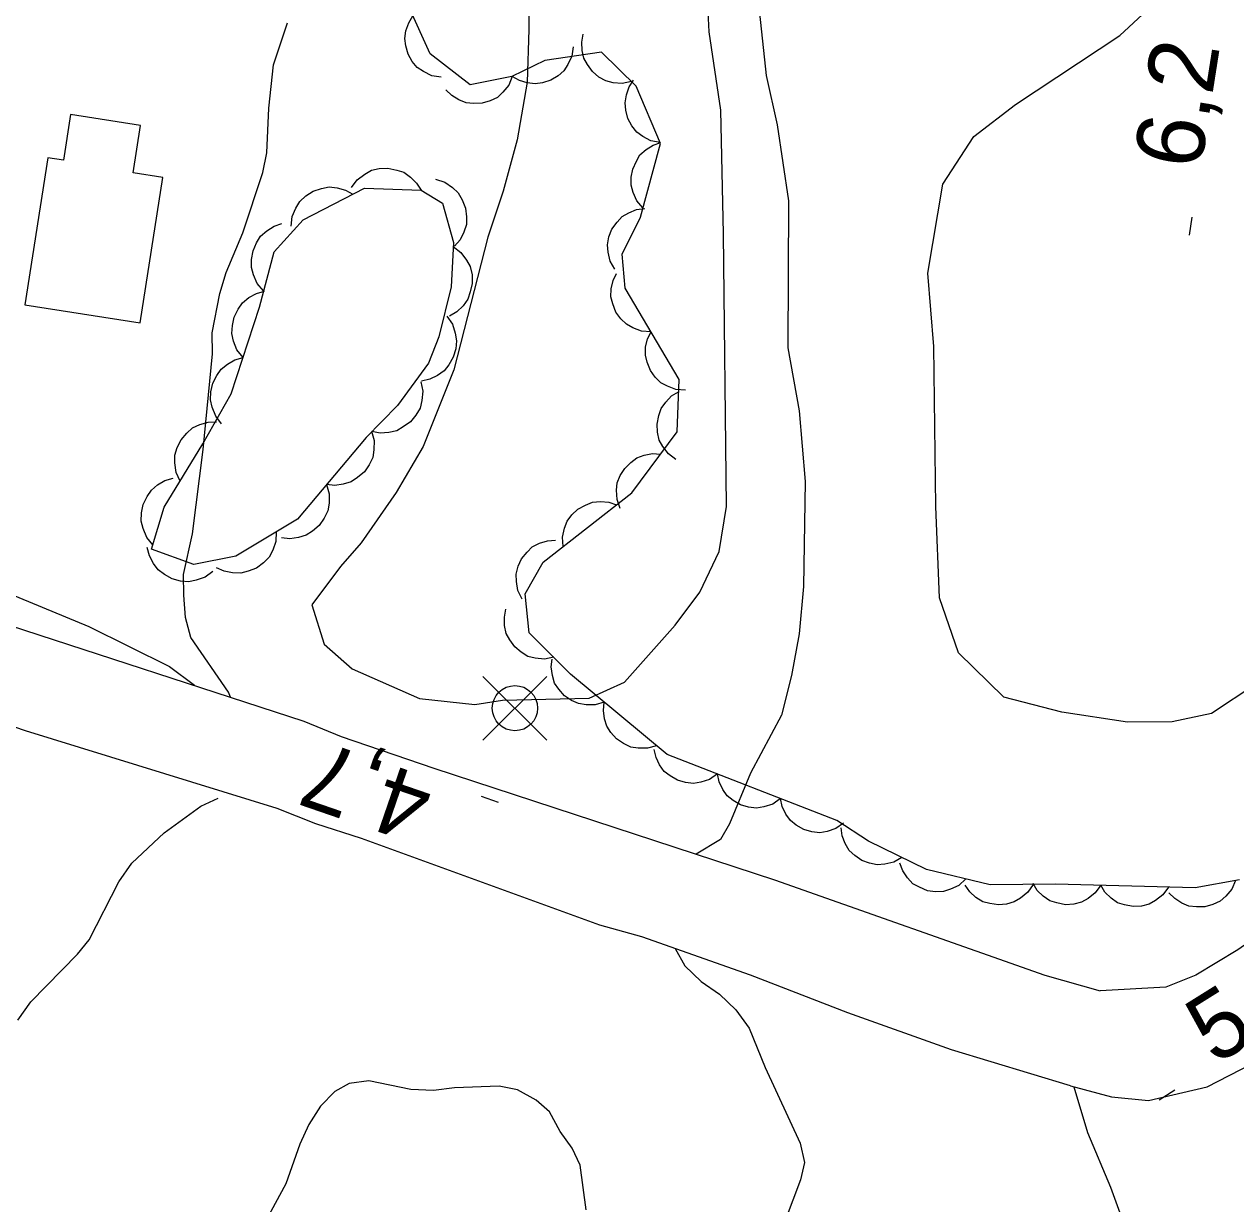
# Model space of a CAD drawing. Extents: x 282461 to 284471, y 5554090 to 5557646.
# Drawn here: x 283517.1 to 283570.6, y 5554935.6 to 5554987.8 of the extents above; entities that cross this region are included whole.
import ezdxf

# ---------------------------------------------------------------- set-up
doc = ezdxf.new("R2010")
doc.units = 0
for name, color, linetype in [('Niveau 1', 7, 'Continuous'), ('Niveau 19', 7, 'Continuous'), ('Niveau 2', 7, 'Continuous'), ('Niveau 21', 7, 'Continuous'), ('Niveau 3', 7, 'Continuous'), ('Niveau 31', 7, 'Continuous'), ('Niveau 36', 7, 'Continuous'), ('Niveau 44', 7, 'Continuous')]:
    doc.layers.add(name, color=color, linetype=linetype)

msp = doc.modelspace()

# ---------------------------------------------------------------- linework, layer by layer
at = {"layer": 'Niveau 1'}
for points in [[(283549.45, 5554989.1), (283549.84, 5554985.5), (283550.33, 5554983.31), (283550.83, 5554979.95), (283550.79, 5554973.46), (283551.29, 5554970.68), (283551.56, 5554967.55), (283551.49, 5554962.91), (283551.29, 5554960.82), (283550.96, 5554958.97), (283550.51, 5554957.22), (283549.15, 5554954.66), (283548.22, 5554952.42), (283547.82, 5554951.72), (283546.75, 5554951.07)], [(283526.17, 5554958.01), (283526.07, 5554958.24), (283524.41, 5554960.66), (283524.17, 5554961.53), (283524.1, 5554962.52), (283524.09, 5554963.44), (283524.48, 5554965.24), (283524.96, 5554968.96), (283525.37, 5554973.19), (283525.36, 5554974.12), (283525.69, 5554975.86), (283525.97, 5554976.79), (283526.71, 5554978.54), (283527.6, 5554981.21), (283527.77, 5554982.08), (283527.86, 5554984.05), (283528.07, 5554985.97), (283528.69, 5554987.83)], [(283516.77, 5554943.73), (283517.34, 5554944.54), (283519.41, 5554946.65), (283519.92, 5554947.29), (283521.23, 5554949.85), (283521.8, 5554950.67), (283523.24, 5554952.02), (283524.85, 5554953.19), (283525.62, 5554953.55)], [(283545.81, 5554946.9), (283546.25, 5554946.14), (283546.96, 5554945.45), (283547.78, 5554944.88), (283548.49, 5554944.19), (283549.08, 5554943.38), (283549.79, 5554941.65), (283551.34, 5554938.3), (283551.53, 5554937.44), (283551.36, 5554936.68), (283550.68, 5554934.88)]]:
    msp.add_lwpolyline(points, dxfattribs=at)
at = {"layer": 'Niveau 19'}
msp.add_lwpolyline([(283563.43, 5554940.79), (283564.04, 5554938.77), (283565.06, 5554936.35), (283565.9, 5554934.04), (283566.39, 5554931.67), (283566.53, 5554929.47), (283566.45, 5554926.92), (283566.3, 5554924.66), (283566.03, 5554922.91), (283565.73, 5554921.8), (283564.35, 5554918.88), (283563.21, 5554916.73), (283557.37, 5554902.7), (283555.59, 5554897.65), (283554.38, 5554893.31), (283553.73, 5554889.88), (283551.94, 5554872.28)], dxfattribs=at)
at = {"layer": 'Niveau 2'}
for points in [[(283539.35, 5554993.33), (283539.35, 5554987.53), (283539.27, 5554985.21), (283538.83, 5554982.65), (283538.22, 5554980.39), (283537.54, 5554978.35), (283536.04, 5554972.48), (283534.68, 5554969.1), (283533.49, 5554967.06), (283531.94, 5554964.84), (283531.02, 5554963.79), (283529.76, 5554962.09), (283530.31, 5554960.36), (283531.54, 5554959.27), (283534.52, 5554957.96), (283536.97, 5554957.69), (283538.19, 5554957.88), (283542.02, 5554957.97), (283543.58, 5554958.68), (283545.82, 5554961.2), (283546.91, 5554962.66), (283547.76, 5554964.46), (283548.09, 5554966.44), (283547.95, 5554978.5), (283547.83, 5554983.96), (283547.32, 5554987.43), (283547.18, 5554990.1)], [(283571.16, 5554976.08), (283571.07, 5554973.88), (283571.21, 5554972.03), (283572.65, 5554967.98), (283572.55, 5554966.13), (283572.49, 5554961.96), (283571.82, 5554959.29), (283571.48, 5554958.59), (283569.52, 5554957.3), (283567.78, 5554956.93), (283565.81, 5554956.91), (283562.9, 5554957.35), (283560.34, 5554958.02), (283558.34, 5554959.97), (283557.5, 5554962.4), (283557.34, 5554966.45), (283557.25, 5554973.52), (283556.98, 5554976.76), (283557.64, 5554980.7), (283559.01, 5554982.8), (283560.85, 5554984.21), (283565.46, 5554987.27), (283571.89, 5554993.23)], [(283541.88, 5554935.35), (283541.62, 5554937.32), (283541.27, 5554938.07), (283540.73, 5554938.82), (283540.26, 5554939.68), (283539.67, 5554940.2), (283538.85, 5554940.66), (283538.04, 5554940.82), (283536.06, 5554940.75), (283535.13, 5554940.62), (283534.14, 5554940.67), (283532.28, 5554941.06), (283531.41, 5554940.94), (283530.77, 5554940.58), (283530.14, 5554939.94), (283529.62, 5554939.12), (283529.23, 5554938.25), (283528.61, 5554936.5), (283526.9, 5554933.35)]]:
    msp.add_lwpolyline(points, dxfattribs=at)
at = {"layer": 'Niveau 21'}
for points in [[(283607.41, 5554987.87), (283606.43, 5554986.01), (283605.29, 5554984.26), (283601.89, 5554979.76), (283599.08, 5554976.37), (283596.09, 5554972.52), (283593, 5554968.14), (283589.5, 5554964.46), (283582.26, 5554957.32), (283576.52, 5554951.18), (283573.2, 5554948.6), (283570.68, 5554946.85), (283568.83, 5554945.73), (283567.5, 5554945.2), (283564.6, 5554945.04)], [(283563.28, 5554940.83), (283565.1, 5554940.35), (283566.73, 5554940.19), (283569.33, 5554940.79), (283573.28, 5554942.82), (283575.53, 5554944.63), (283578.45, 5554946.8), (283584.23, 5554952.64), (283587.61, 5554955.51), (283590.53, 5554958.72), (283593.57, 5554962.34), (283601.03, 5554972.39), (283603.15, 5554974.96), (283606.03, 5554978.7), (283607.88, 5554980.8), (283610.7, 5554983.61), (283612.89, 5554985.26), (283615.31, 5554986.55), (283619.06, 5554987.35), (283621.2, 5554987.43), (283623.2, 5554987.33), (283624.31, 5554986.76)], [(283511.22, 5554964.73), (283519.9, 5554961.14), (283523.47, 5554959.37), (283524.58, 5554958.55)], [(283515.73, 5554961.41), (283529.41, 5554956.95), (283531.05, 5554956.27), (283535.15, 5554954.88), (283550.21, 5554949.94)], [(283563.28, 5554940.83), (283558.03, 5554942.43), (283553.45, 5554944.06), (283549.15, 5554945.73), (283544.34, 5554947.42), (283542.48, 5554947.94), (283531.96, 5554951.76), (283529.93, 5554952.41), (283528.23, 5554953.09), (283517.11, 5554956.53), (283511.41, 5554958.48)], [(283550.21, 5554949.94), (283562.15, 5554945.72), (283564.6, 5554945.04)]]:
    msp.add_lwpolyline(points, dxfattribs=at)
at = {"layer": 'Niveau 3'}
for p, q in [((283568.55, 5554978.44), (283568.67, 5554979.23)), ((283538.01, 5554953.36), (283537.26, 5554953.62)), ((283567.21, 5554940.22), (283567.89, 5554940.65))]:
    msp.add_line(p, q, dxfattribs=at)
at = {"layer": 'Niveau 31'}
msp.add_lwpolyline([(283517.08, 5554975.36), (283522.17, 5554974.57), (283523.17, 5554980.99), (283521.87, 5554981.2), (283522.19, 5554983.29), (283519.1, 5554983.77), (283518.79, 5554981.75), (283518.09, 5554981.86), (283517.08, 5554975.36)], dxfattribs=at)
at = {"layer": 'Niveau 36'}
for p, q in [((283540.14, 5554956.11), (283537.32, 5554958.93)), ((283537.32, 5554956.11), (283540.14, 5554958.93))]:
    msp.add_line(p, q, dxfattribs=at)
msp.add_circle((283538.734, 5554957.529), 1, dxfattribs=at)
at = {"layer": 'Niveau 44'}
for points in [[(283535.47, 5554985.42), (283535.06, 5554985.48), (283534.69, 5554985.67), (283534.42, 5554985.85), (283534.2, 5554986.12), (283534.01, 5554986.44), (283533.92, 5554986.81), (283533.87, 5554987.13), (283533.92, 5554987.48), (283534.04, 5554987.83), (283534.22, 5554988.14)], [(283570.76, 5554949.94), (283568.79, 5554949.58), (283562.63, 5554949.75), (283559.73, 5554949.72), (283556.93, 5554950.39), (283554.36, 5554951.65), (283552.96, 5554952.56), (283545.46, 5554955.48), (283541.19, 5554959.03), (283539.37, 5554960.86), (283539.19, 5554962.59), (283539.98, 5554963.99), (283543.9, 5554967.05), (283545.9, 5554969.74), (283545.99, 5554972.06), (283543.61, 5554976.1), (283543.48, 5554977.6), (283544.28, 5554979.23), (283545.17, 5554982.49), (283544.09, 5554985.03), (283542.56, 5554986.53), (283540.06, 5554986.16), (283538.6, 5554985.45), (283536.75, 5554985.08), (283534.99, 5554986.46), (283534.04, 5554988.54)], [(283543.89, 5554985.23), (283543.48, 5554985.14), (283543.08, 5554985.18), (283542.75, 5554985.26), (283542.45, 5554985.43), (283542.16, 5554985.67), (283541.94, 5554985.98), (283541.78, 5554986.26), (283541.7, 5554986.6), (283541.69, 5554986.97), (283541.75, 5554987.32)], [(283541.31, 5554986.77), (283541.25, 5554986.36), (283541.08, 5554985.99), (283540.9, 5554985.71), (283540.64, 5554985.48), (283540.32, 5554985.29), (283539.95, 5554985.18), (283539.63, 5554985.13), (283539.28, 5554985.17), (283538.93, 5554985.28), (283538.62, 5554985.46)], [(283538.62, 5554985.45), (283538.46, 5554985.07), (283538.2, 5554984.76), (283537.96, 5554984.53), (283537.64, 5554984.38), (283537.29, 5554984.28), (283536.91, 5554984.26), (283536.58, 5554984.29), (283536.25, 5554984.42), (283535.94, 5554984.61), (283535.68, 5554984.87)], [(283545.15, 5554982.53), (283544.74, 5554982.61), (283544.38, 5554982.8), (283544.12, 5554983), (283543.9, 5554983.27), (283543.73, 5554983.6), (283543.64, 5554983.97), (283543.6, 5554984.29), (283543.66, 5554984.64), (283543.78, 5554984.99), (283543.98, 5554985.29)], [(283544.39, 5554979.65), (283544.12, 5554979.96), (283543.96, 5554980.33), (283543.87, 5554980.65), (283543.87, 5554981), (283543.94, 5554981.36), (283544.1, 5554981.71), (283544.26, 5554981.99), (283544.53, 5554982.22), (283544.84, 5554982.42), (283545.18, 5554982.54)], [(283531.51, 5554980.54), (283531.76, 5554980.89), (283532.1, 5554981.14), (283532.39, 5554981.31), (283532.74, 5554981.38), (283533.12, 5554981.4), (283533.51, 5554981.32), (283533.83, 5554981.22), (283534.12, 5554981.01), (283534.39, 5554980.74), (283534.59, 5554980.43)], [(283535.23, 5554980.91), (283535.64, 5554980.78), (283535.98, 5554980.54), (283536.23, 5554980.31), (283536.41, 5554980), (283536.55, 5554979.64), (283536.59, 5554979.25), (283536.59, 5554978.91), (283536.48, 5554978.57), (283536.31, 5554978.23), (283536.07, 5554977.95)], [(283534.59, 5554980.43), (283535.53, 5554979.85), (283536.02, 5554978.12), (283535.92, 5554976.15), (283535.37, 5554973.94), (283534.92, 5554972.78), (283533.54, 5554970.91), (283532.16, 5554969.5), (283529.12, 5554965.89), (283526.4, 5554964.25), (283524.55, 5554963.88), (283522.68, 5554964.56), (283523.24, 5554966.42), (283524.95, 5554969.21), (283526.2, 5554971.43), (283527.44, 5554975.26), (283528.1, 5554977.7), (283529.37, 5554979.11), (283532.09, 5554980.52), (283534.59, 5554980.43)], [(283528.84, 5554978.83), (283528.89, 5554979.26), (283529.05, 5554979.64), (283529.23, 5554979.93), (283529.5, 5554980.18), (283529.82, 5554980.38), (283530.19, 5554980.5), (283530.52, 5554980.57), (283530.88, 5554980.53), (283531.25, 5554980.43), (283531.57, 5554980.25)], [(283543.15, 5554976.93), (283542.94, 5554977.29), (283542.85, 5554977.69), (283542.82, 5554978.01), (283542.89, 5554978.36), (283543.02, 5554978.7), (283543.25, 5554979.01), (283543.47, 5554979.26), (283543.77, 5554979.43), (283544.11, 5554979.57), (283544.47, 5554979.62)], [(283527.63, 5554975.98), (283527.35, 5554976.3), (283527.18, 5554976.68), (283527.09, 5554977.01), (283527.09, 5554977.37), (283527.16, 5554977.74), (283527.32, 5554978.1), (283527.49, 5554978.39), (283527.77, 5554978.63), (283528.09, 5554978.83), (283528.44, 5554978.95)], [(283536.01, 5554977.94), (283536.35, 5554977.68), (283536.6, 5554977.34), (283536.76, 5554977.05), (283536.84, 5554976.69), (283536.85, 5554976.31), (283536.76, 5554975.93), (283536.66, 5554975.61), (283536.44, 5554975.32), (283536.17, 5554975.05), (283535.85, 5554974.86)], [(283544.75, 5554974.17), (283544.33, 5554974.2), (283543.95, 5554974.34), (283543.66, 5554974.5), (283543.41, 5554974.74), (283543.19, 5554975.04), (283543.06, 5554975.4), (283542.97, 5554975.71), (283542.99, 5554976.07), (283543.07, 5554976.43), (283543.23, 5554976.75)], [(283526.72, 5554973.03), (283526.45, 5554973.37), (283526.3, 5554973.76), (283526.23, 5554974.09), (283526.25, 5554974.45), (283526.33, 5554974.82), (283526.51, 5554975.17), (283526.7, 5554975.45), (283526.98, 5554975.68), (283527.31, 5554975.86), (283527.67, 5554975.97)], [(283535.73, 5554974.86), (283535.97, 5554974.51), (283536.1, 5554974.11), (283536.16, 5554973.77), (283536.12, 5554973.42), (283536.01, 5554973.05), (283535.81, 5554972.71), (283535.61, 5554972.44), (283535.31, 5554972.24), (283534.97, 5554972.07), (283534.61, 5554971.99)], [(283546.27, 5554971.59), (283545.85, 5554971.62), (283545.47, 5554971.76), (283545.18, 5554971.91), (283544.93, 5554972.16), (283544.72, 5554972.46), (283544.58, 5554972.82), (283544.5, 5554973.13), (283544.51, 5554973.49), (283544.59, 5554973.85), (283544.75, 5554974.17)], [(283525.77, 5554970.1), (283525.51, 5554970.44), (283525.35, 5554970.83), (283525.28, 5554971.16), (283525.3, 5554971.52), (283525.38, 5554971.89), (283525.56, 5554972.24), (283525.75, 5554972.52), (283526.03, 5554972.74), (283526.36, 5554972.93), (283526.72, 5554973.03)], [(283534.57, 5554971.96), (283534.66, 5554971.54), (283534.62, 5554971.13), (283534.54, 5554970.79), (283534.36, 5554970.48), (283534.12, 5554970.19), (283533.8, 5554969.96), (283533.51, 5554969.79), (283533.16, 5554969.71), (283532.78, 5554969.69), (283532.41, 5554969.76)], [(283545.85, 5554968.52), (283545.52, 5554968.77), (283545.27, 5554969.1), (283545.11, 5554969.38), (283545.04, 5554969.73), (283545.02, 5554970.09), (283545.1, 5554970.47), (283545.2, 5554970.78), (283545.4, 5554971.06), (283545.66, 5554971.33), (283545.97, 5554971.52)], [(283523.94, 5554967.56), (283523.76, 5554967.95), (283523.71, 5554968.37), (283523.71, 5554968.71), (283523.81, 5554969.05), (283523.98, 5554969.39), (283524.24, 5554969.69), (283524.49, 5554969.92), (283524.81, 5554970.07), (283525.18, 5554970.17), (283525.55, 5554970.19)], [(283532.39, 5554969.78), (283532.51, 5554969.36), (283532.5, 5554968.95), (283532.45, 5554968.61), (283532.3, 5554968.28), (283532.08, 5554967.97), (283531.78, 5554967.72), (283531.5, 5554967.53), (283531.15, 5554967.43), (283530.78, 5554967.38), (283530.41, 5554967.42)], [(283543.39, 5554966.36), (283543.25, 5554966.75), (283543.23, 5554967.16), (283543.26, 5554967.49), (283543.39, 5554967.81), (283543.59, 5554968.13), (283543.86, 5554968.39), (283544.12, 5554968.59), (283544.45, 5554968.71), (283544.81, 5554968.78), (283545.17, 5554968.76)], [(283522.74, 5554964.75), (283522.47, 5554965.08), (283522.31, 5554965.47), (283522.22, 5554965.8), (283522.23, 5554966.16), (283522.31, 5554966.53), (283522.49, 5554966.88), (283522.67, 5554967.17), (283522.94, 5554967.4), (283523.27, 5554967.59), (283523.63, 5554967.7)], [(283530.41, 5554967.42), (283530.52, 5554967.01), (283530.52, 5554966.59), (283530.46, 5554966.25), (283530.31, 5554965.93), (283530.09, 5554965.61), (283529.79, 5554965.36), (283529.51, 5554965.17), (283529.17, 5554965.07), (283528.79, 5554965.02), (283528.42, 5554965.06)], [(283540.86, 5554964.68), (283540.83, 5554965.09), (283540.92, 5554965.49), (283541.04, 5554965.8), (283541.25, 5554966.08), (283541.52, 5554966.33), (283541.86, 5554966.51), (283542.16, 5554966.63), (283542.51, 5554966.66), (283542.88, 5554966.63), (283543.22, 5554966.52)], [(283528.19, 5554965.33), (283528.17, 5554964.9), (283528.03, 5554964.51), (283527.87, 5554964.21), (283527.62, 5554963.95), (283527.31, 5554963.72), (283526.94, 5554963.58), (283526.62, 5554963.49), (283526.26, 5554963.51), (283525.89, 5554963.58), (283525.55, 5554963.74)], [(283525.39, 5554963.57), (283525.04, 5554963.32), (283524.65, 5554963.19), (283524.32, 5554963.12), (283523.96, 5554963.15), (283523.59, 5554963.25), (283523.25, 5554963.44), (283522.97, 5554963.64), (283522.76, 5554963.93), (283522.58, 5554964.27), (283522.49, 5554964.63)], [(283539.06, 5554962.35), (283538.87, 5554962.73), (283538.8, 5554963.13), (283538.79, 5554963.46), (283538.88, 5554963.8), (283539.03, 5554964.13), (283539.27, 5554964.43), (283539.5, 5554964.66), (283539.82, 5554964.82), (283540.17, 5554964.93), (283540.53, 5554964.96)], [(283540.45, 5554959.78), (283540.04, 5554959.7), (283539.63, 5554959.74), (283539.31, 5554959.82), (283539.01, 5554960), (283538.73, 5554960.24), (283538.51, 5554960.55), (283538.35, 5554960.83), (283538.28, 5554961.18), (283538.27, 5554961.55), (283538.33, 5554961.9)], [(283542.68, 5554957.79), (283542.28, 5554957.67), (283541.88, 5554957.68), (283541.55, 5554957.73), (283541.23, 5554957.87), (283540.93, 5554958.08), (283540.68, 5554958.37), (283540.49, 5554958.64), (283540.39, 5554958.98), (283540.34, 5554959.35), (283540.38, 5554959.7)], [(283544.99, 5554955.87), (283544.59, 5554955.76), (283544.18, 5554955.76), (283543.85, 5554955.81), (283543.53, 5554955.96), (283543.23, 5554956.17), (283542.98, 5554956.46), (283542.8, 5554956.73), (283542.7, 5554957.06), (283542.65, 5554957.43), (283542.68, 5554957.79)], [(283547.68, 5554954.62), (283547.33, 5554954.38), (283546.95, 5554954.26), (283546.62, 5554954.2), (283546.27, 5554954.24), (283545.92, 5554954.34), (283545.59, 5554954.54), (283545.33, 5554954.73), (283545.13, 5554955.02), (283544.97, 5554955.35), (283544.89, 5554955.7)], [(283550.47, 5554953.53), (283550.13, 5554953.29), (283549.74, 5554953.17), (283549.41, 5554953.11), (283549.06, 5554953.15), (283548.71, 5554953.25), (283548.38, 5554953.45), (283548.12, 5554953.65), (283547.92, 5554953.93), (283547.76, 5554954.27), (283547.68, 5554954.62)], [(283553.26, 5554952.44), (283552.92, 5554952.21), (283552.53, 5554952.08), (283552.21, 5554952.02), (283551.86, 5554952.06), (283551.5, 5554952.17), (283551.17, 5554952.36), (283550.91, 5554952.56), (283550.71, 5554952.85), (283550.55, 5554953.18), (283550.47, 5554953.53)], [(283555.84, 5554950.93), (283555.48, 5554950.72), (283555.08, 5554950.63), (283554.75, 5554950.6), (283554.41, 5554950.67), (283554.06, 5554950.8), (283553.75, 5554951.02), (283553.51, 5554951.24), (283553.33, 5554951.54), (283553.2, 5554951.89), (283553.15, 5554952.24)], [(283558.66, 5554949.98), (283558.35, 5554949.69), (283557.99, 5554949.52), (283557.67, 5554949.42), (283557.32, 5554949.41), (283556.96, 5554949.46), (283556.61, 5554949.61), (283556.32, 5554949.77), (283556.08, 5554950.03), (283555.87, 5554950.34), (283555.75, 5554950.67)], [(283561.63, 5554949.74), (283561.4, 5554949.39), (283561.08, 5554949.13), (283560.8, 5554948.96), (283560.46, 5554948.86), (283560.1, 5554948.83), (283559.72, 5554948.89), (283559.41, 5554948.97), (283559.11, 5554949.16), (283558.84, 5554949.41), (283558.63, 5554949.71)], [(283564.62, 5554949.7), (283564.38, 5554949.36), (283564.06, 5554949.11), (283563.77, 5554948.95), (283563.43, 5554948.87), (283563.06, 5554948.84), (283562.68, 5554948.92), (283562.37, 5554949.01), (283562.08, 5554949.22), (283561.82, 5554949.47), (283561.63, 5554949.78)], [(283567.61, 5554949.61), (283567.37, 5554949.27), (283567.05, 5554949.03), (283566.76, 5554948.86), (283566.42, 5554948.78), (283566.05, 5554948.76), (283565.68, 5554948.83), (283565.37, 5554948.93), (283565.08, 5554949.13), (283564.81, 5554949.39), (283564.62, 5554949.7)], [(283570.58, 5554949.91), (283570.41, 5554949.53), (283570.15, 5554949.22), (283569.9, 5554949), (283569.58, 5554948.85), (283569.23, 5554948.75), (283568.85, 5554948.75), (283568.52, 5554948.78), (283568.2, 5554948.91), (283567.89, 5554949.11), (283567.63, 5554949.37)]]:
    msp.add_lwpolyline(points, dxfattribs=at)

# ---------------------------------------------------------------- texts
at = {"layer": 'Niveau 3'}
for s, height, rotation, p in [('6,2  ', 3, 81.0957, (283569.03, 5554981.28)), ('4,7  ', 3, 160.9955, (283535.3, 5554954.34)), ('5,6  ', 2.9999, 32.0195, (283569.67, 5554941.72))]:
    msp.add_text(s, height=height, rotation=rotation, dxfattribs=at).set_placement(p)

doc.saveas('drawing.dxf')
